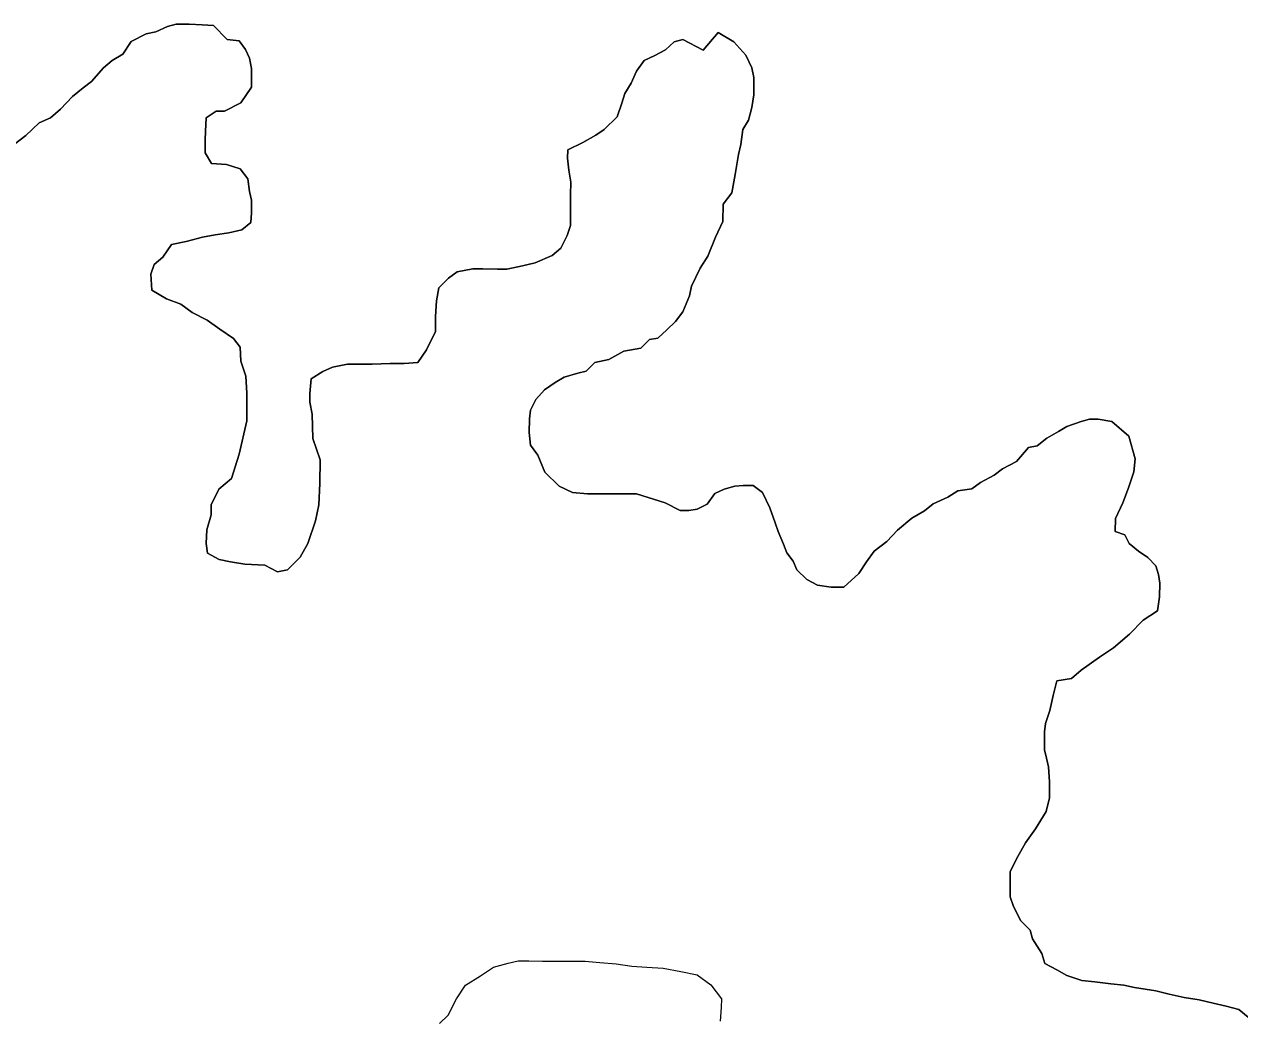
# Model space of a CAD drawing. Extents: x 553962 to 842807, y 8883888 to 9032388.
# Drawn here: x 803689.4 to 803974.4, y 9015156.4 to 9015389.8 of the extents above; entities that cross this region are included whole.
import ezdxf

# ---------------------------------------------------------------- set-up
doc = ezdxf.new("R2010")
doc.units = 0
doc.header["$LTSCALE"] = 200
for name, color, linetype, lineweight in [('23', 7, 'Continuous', 13), ('25', 7, 'Continuous', 13), ('57', 7, 'Continuous', 13)]:
    doc.layers.add(name, color=color, linetype=linetype, lineweight=lineweight)

msp = doc.modelspace()

# ---------------------------------------------------------------- linework, layer by layer
at = {"layer": '23'}
for points in [[(803731.8, 9015362.7), (803731.9, 9015364.7), (803732.1, 9015367.9), (803734.4, 9015369.4), (803736.4, 9015369.4), (803740.2, 9015371.4), (803742.7, 9015375.1), (803742.7, 9015377.1), (803742.7, 9015379.4), (803742.2, 9015381.9), (803741.3, 9015383.9), (803739.8, 9015385.9), (803737, 9015386.2), (803733.8, 9015389.5), (803731.1, 9015389.7), (803728.1, 9015389.8), (803725, 9015389.8), (803723, 9015389.3), (803720.3, 9015388), (803718, 9015387.6), (803714.5, 9015385.8), (803712.5, 9015382.8), (803710, 9015381.3), (803708, 9015379.6), (803705.2, 9015376.4), (803703.2, 9015374.9), (803700.7, 9015372.9), (803697.9, 9015369.9), (803695.6, 9015367.9), (803692.9, 9015366.7), (803689.8, 9015363.7), (803687.1, 9015361.7)], [(803948.4, 9015293.2), (803944.4, 9015296.7), (803941.2, 9015297.2), (803939.2, 9015297.2), (803937.2, 9015296.7), (803933.9, 9015295.5), (803931.9, 9015294.3), (803929.2, 9015292.8), (803926.9, 9015291), (803924.9, 9015290.6), (803922.1, 9015287.3), (803918.8, 9015285.6), (803916.8, 9015284.1), (803913.6, 9015282.4), (803911.6, 9015280.9), (803908.3, 9015280.4), (803906, 9015278.9), (803902.5, 9015277.4), (803900.5, 9015275.7), (803897.5, 9015274), (803894.2, 9015271.2), (803891.7, 9015268.5), (803888.7, 9015266.3), (803886.9, 9015263.8), (803885.1, 9015261), (803881.6, 9015257.8), (803878.6, 9015257.8), (803875.4, 9015258.3), (803872.9, 9015259.6), (803870.6, 9015261.9), (803869.7, 9015263.9), (803868.2, 9015265.9), (803867.4, 9015267.9), (803866.2, 9015270.9), (803865.5, 9015272.9), (803864.2, 9015276.4), (803862.5, 9015280), (803860.3, 9015281.7), (803858, 9015281.7), (803856, 9015281.5), (803853.5, 9015280.8), (803851.3, 9015279.8), (803849.5, 9015277.3), (803847.2, 9015276.1), (803845.2, 9015275.8), (803843.2, 9015275.8), (803839.7, 9015277.6), (803833, 9015279.7), (803825.8, 9015279.7), (803821.5, 9015279.7), (803818, 9015280), (803814.8, 9015281.5), (803811.5, 9015284.8), (803809.8, 9015288.8), (803808.1, 9015291.1), (803807.8, 9015294.1), (803807.9, 9015297.3), (803808.1, 9015299.3), (803809.4, 9015301.8), (803811.4, 9015304.1), (803813.9, 9015305.8), (803816, 9015307.1), (803819.2, 9015308), (803821.2, 9015308.5), (803823.2, 9015310.5), (803826.5, 9015311.2), (803830, 9015313.2), (803834, 9015313.9), (803836, 9015315.9), (803838, 9015316.2), (803840.1, 9015318.2), (803842.1, 9015320.1), (803843.8, 9015322.4), (803845.4, 9015326.1), (803845.9, 9015328.4), (803847.9, 9015332.6), (803849.7, 9015335.4), (803851.5, 9015339.9), (803853.2, 9015343.6), (803853.3, 9015347.6), (803855.3, 9015350.3), (803856.1, 9015354.6), (803856.9, 9015359.3), (803857.4, 9015361.6), (803857.9, 9015365.1), (803859.2, 9015367.3), (803860, 9015370.3), (803860.5, 9015373.3), (803860.5, 9015377.3), (803860, 9015379.6), (803858.6, 9015382.6), (803855.8, 9015385.7), (803852.1, 9015387.9), (803848.6, 9015383.7)], [(803848.6, 9015383.7), (803843.8, 9015386.2), (803841.8, 9015385.7), (803839.8, 9015383.8), (803837.3, 9015382.5), (803834.8, 9015381.3), (803833, 9015378.8), (803831.7, 9015376), (803830.2, 9015373.6), (803829.5, 9015371.3), (803828.4, 9015368.1), (803825.4, 9015365.1), (803823.4, 9015363.8), (803820.4, 9015362.1), (803816.9, 9015360.4), (803816.8, 9015358.4), (803817.1, 9015355.6), (803817.6, 9015352.8), (803817.5, 9015349.8), (803817.5, 9015346.3), (803817.5, 9015342.6), (803816.7, 9015340.3), (803815.2, 9015337.3), (803813.2, 9015335.6), (803809.2, 9015333.9), (803806.2, 9015333.2), (803802.6, 9015332.4), (803800.4, 9015332.4), (803796.9, 9015332.5), (803794.6, 9015332.5), (803790.9, 9015331.8), (803788.9, 9015330.3), (803786.6, 9015328), (803786.1, 9015325), (803785.8, 9015321.3), (803785.8, 9015317.8), (803783.7, 9015313.5), (803781.7, 9015310.5), (803778.5, 9015310.3), (803775.2, 9015310.3), (803771, 9015310.1), (803768.7, 9015310.1), (803765.2, 9015310.1), (803761.7, 9015309.4), (803759.4, 9015308.4), (803756.7, 9015306.7), (803756.4, 9015303.2), (803756.4, 9015301.2), (803756.9, 9015298.4), (803757.1, 9015292.7), (803758.8, 9015287.7), (803758.7, 9015282.1), (803758.5, 9015277.1), (803757.7, 9015273.4), (803755.9, 9015268.1), (803754.1, 9015264.9), (803751.1, 9015261.9), (803748.8, 9015261.4), (803745.8, 9015263), (803741.1, 9015263.2), (803737.8, 9015263.8), (803735.1, 9015264.3), (803732.4, 9015265.8), (803732.1, 9015268.1), (803732.2, 9015271.3), (803733.2, 9015274.8), (803733.2, 9015277.1), (803735, 9015280.8), (803738, 9015283.3), (803739.8, 9015289), (803741.6, 9015296.8), (803741.6, 9015303.3), (803741.4, 9015307.3), (803740.2, 9015310.8), (803740, 9015314.1), (803738.5, 9015316.1), (803735.3, 9015318.3), (803732.3, 9015320.4), (803728.8, 9015322.2), (803726.1, 9015324.2), (803722.8, 9015325.4), (803719.3, 9015327.5), (803719.1, 9015331.2), (803719.9, 9015333.5), (803721.9, 9015335.2), (803723.9, 9015338.2), (803727.4, 9015338.9), (803731.2, 9015339.9), (803734.2, 9015340.4), (803737.4, 9015340.9), (803740.4, 9015341.6), (803742.5, 9015343.3), (803742.7, 9015345.6), (803742.7, 9015348.6), (803742.2, 9015350.6), (803741.8, 9015353.6), (803740, 9015355.9), (803736.8, 9015356.9), (803733.3, 9015357.2), (803731.8, 9015359.7), (803731.8, 9015362.7)], [(803976.4, 9015157), (803974.2, 9015158.8), (803971.2, 9015159.6), (803968.2, 9015160.3), (803964.9, 9015161.1), (803961.4, 9015161.6), (803957.9, 9015162.4), (803954.7, 9015163.2), (803949.7, 9015164), (803947.2, 9015164.5), (803944.2, 9015164.8), (803940.4, 9015165.3), (803937.4, 9015165.6), (803933.9, 9015166.8), (803931.5, 9015168.1), (803928.7, 9015169.6), (803928, 9015171.9), (803925.8, 9015175.4), (803925.3, 9015177.4), (803923, 9015179.7), (803921.3, 9015183.2), (803920.6, 9015185.2), (803920.6, 9015188.4), (803920.6, 9015191.2), (803922.4, 9015194.7), (803924.2, 9015197.9), (803926.5, 9015201.2), (803929, 9015205.2), (803929.8, 9015208.4), (803929.8, 9015212.2), (803929.6, 9015215.7), (803929.1, 9015217.7), (803928.6, 9015219.7), (803928.6, 9015221.7), (803928.6, 9015223.9), (803928.9, 9015225.9), (803929.9, 9015228.9), (803930.7, 9015232.4), (803931.5, 9015235.9), (803935, 9015236.4), (803937.2, 9015238.4), (803941.5, 9015241.4), (803944.8, 9015243.6), (803948.6, 9015246.8), (803951.8, 9015250.1), (803955.1, 9015252.3), (803955.6, 9015255.6), (803955.7, 9015258.8), (803955.4, 9015260.8), (803954.7, 9015262.8), (803952.9, 9015264.8), (803950.7, 9015266.3), (803948.5, 9015268.1), (803947.5, 9015270.1), (803945.2, 9015270.9), (803945.3, 9015273.9), (803947, 9015277.6), (803948.3, 9015281.1), (803949.6, 9015284.9), (803949.9, 9015287.9), (803948.4, 9015293.2)]]:
    msp.add_lwpolyline(points, dxfattribs=at)
at = {"layer": '25'}
for points in [[(803731.8, 9015362.7), (803731.9, 9015364.7), (803732.1, 9015367.9), (803734.4, 9015369.4), (803736.4, 9015369.4), (803740.2, 9015371.4), (803742.7, 9015375.1), (803742.7, 9015377.1), (803742.7, 9015379.4), (803742.2, 9015381.9), (803741.3, 9015383.9), (803739.8, 9015385.9), (803737, 9015386.2), (803733.8, 9015389.5), (803731.1, 9015389.7), (803728.1, 9015389.8), (803725, 9015389.8), (803723, 9015389.3), (803720.3, 9015388), (803718, 9015387.6), (803714.5, 9015385.8), (803712.5, 9015382.8), (803710, 9015381.3), (803708, 9015379.6), (803705.2, 9015376.4), (803703.2, 9015374.9), (803700.7, 9015372.9), (803697.9, 9015369.9), (803695.6, 9015367.9), (803692.9, 9015366.7), (803689.8, 9015363.7), (803687.1, 9015361.7)], [(803948.4, 9015293.2), (803944.4, 9015296.7), (803941.2, 9015297.2), (803939.2, 9015297.2), (803937.2, 9015296.7), (803933.9, 9015295.5), (803931.9, 9015294.3), (803929.2, 9015292.8), (803926.9, 9015291), (803924.9, 9015290.6), (803922.1, 9015287.3), (803918.8, 9015285.6), (803916.8, 9015284.1), (803913.6, 9015282.4), (803911.6, 9015280.9), (803908.3, 9015280.4), (803906, 9015278.9), (803902.5, 9015277.4), (803900.5, 9015275.7), (803897.5, 9015274), (803894.2, 9015271.2), (803891.7, 9015268.5), (803888.7, 9015266.3), (803886.9, 9015263.8), (803885.1, 9015261), (803881.6, 9015257.8), (803878.6, 9015257.8), (803875.4, 9015258.3), (803872.9, 9015259.6), (803870.6, 9015261.9), (803869.7, 9015263.9), (803868.2, 9015265.9), (803867.4, 9015267.9), (803866.2, 9015270.9), (803865.5, 9015272.9), (803864.2, 9015276.4), (803862.5, 9015280), (803860.3, 9015281.7), (803858, 9015281.7), (803856, 9015281.5), (803853.5, 9015280.8), (803851.3, 9015279.8), (803849.5, 9015277.3), (803847.2, 9015276.1), (803845.2, 9015275.8), (803843.2, 9015275.8), (803839.7, 9015277.6), (803833, 9015279.7), (803825.8, 9015279.7), (803821.5, 9015279.7), (803818, 9015280), (803814.8, 9015281.5), (803811.5, 9015284.8), (803809.8, 9015288.8), (803808.1, 9015291.1), (803807.8, 9015294.1), (803807.9, 9015297.3), (803808.1, 9015299.3), (803809.4, 9015301.8), (803811.4, 9015304.1), (803813.9, 9015305.8), (803816, 9015307.1), (803819.2, 9015308), (803821.2, 9015308.5), (803823.2, 9015310.5), (803826.5, 9015311.2), (803830, 9015313.2), (803834, 9015313.9), (803836, 9015315.9), (803838, 9015316.2), (803840.1, 9015318.2), (803842.1, 9015320.1), (803843.8, 9015322.4), (803845.4, 9015326.1), (803845.9, 9015328.4), (803847.9, 9015332.6), (803849.7, 9015335.4), (803851.5, 9015339.9), (803853.2, 9015343.6), (803853.3, 9015347.6), (803855.3, 9015350.3), (803856.1, 9015354.6), (803856.9, 9015359.3), (803857.4, 9015361.6), (803857.9, 9015365.1), (803859.2, 9015367.3), (803860, 9015370.3), (803860.5, 9015373.3), (803860.5, 9015377.3), (803860, 9015379.6), (803858.6, 9015382.6), (803855.8, 9015385.7), (803852.1, 9015387.9), (803848.6, 9015383.7)], [(803848.6, 9015383.7), (803843.8, 9015386.2), (803841.8, 9015385.7), (803839.8, 9015383.8), (803837.3, 9015382.5), (803834.8, 9015381.3), (803833, 9015378.8), (803831.7, 9015376), (803830.2, 9015373.6), (803829.5, 9015371.3), (803828.4, 9015368.1), (803825.4, 9015365.1), (803823.4, 9015363.8), (803820.4, 9015362.1), (803816.9, 9015360.4), (803816.8, 9015358.4), (803817.1, 9015355.6), (803817.6, 9015352.8), (803817.5, 9015349.8), (803817.5, 9015346.3), (803817.5, 9015342.6), (803816.7, 9015340.3), (803815.2, 9015337.3), (803813.2, 9015335.6), (803809.2, 9015333.9), (803806.2, 9015333.2), (803802.6, 9015332.4), (803800.4, 9015332.4), (803796.9, 9015332.5), (803794.6, 9015332.5), (803790.9, 9015331.8), (803788.9, 9015330.3), (803786.6, 9015328), (803786.1, 9015325), (803785.8, 9015321.3), (803785.8, 9015317.8), (803783.7, 9015313.5), (803781.7, 9015310.5), (803778.5, 9015310.3), (803775.2, 9015310.3), (803771, 9015310.1), (803768.7, 9015310.1), (803765.2, 9015310.1), (803761.7, 9015309.4), (803759.4, 9015308.4), (803756.7, 9015306.7), (803756.4, 9015303.2), (803756.4, 9015301.2), (803756.9, 9015298.4), (803757.1, 9015292.7), (803758.8, 9015287.7), (803758.7, 9015282.1), (803758.5, 9015277.1), (803757.7, 9015273.4), (803755.9, 9015268.1), (803754.1, 9015264.9), (803751.1, 9015261.9), (803748.8, 9015261.4), (803745.8, 9015263), (803741.1, 9015263.2), (803737.8, 9015263.8), (803735.1, 9015264.3), (803732.4, 9015265.8), (803732.1, 9015268.1), (803732.2, 9015271.3), (803733.2, 9015274.8), (803733.2, 9015277.1), (803735, 9015280.8), (803738, 9015283.3), (803739.8, 9015289), (803741.6, 9015296.8), (803741.6, 9015303.3), (803741.4, 9015307.3), (803740.2, 9015310.8), (803740, 9015314.1), (803738.5, 9015316.1), (803735.3, 9015318.3), (803732.3, 9015320.4), (803728.8, 9015322.2), (803726.1, 9015324.2), (803722.8, 9015325.4), (803719.3, 9015327.5), (803719.1, 9015331.2), (803719.9, 9015333.5), (803721.9, 9015335.2), (803723.9, 9015338.2), (803727.4, 9015338.9), (803731.2, 9015339.9), (803734.2, 9015340.4), (803737.4, 9015340.9), (803740.4, 9015341.6), (803742.5, 9015343.3), (803742.7, 9015345.6), (803742.7, 9015348.6), (803742.2, 9015350.6), (803741.8, 9015353.6), (803740, 9015355.9), (803736.8, 9015356.9), (803733.3, 9015357.2), (803731.8, 9015359.7), (803731.8, 9015362.7)], [(803976.4, 9015157), (803974.2, 9015158.8), (803971.2, 9015159.6), (803968.2, 9015160.3), (803964.9, 9015161.1), (803961.4, 9015161.6), (803957.9, 9015162.4), (803954.7, 9015163.2), (803949.7, 9015164), (803947.2, 9015164.5), (803944.2, 9015164.8), (803940.4, 9015165.3), (803937.4, 9015165.6), (803933.9, 9015166.8), (803931.5, 9015168.1), (803928.7, 9015169.6), (803928, 9015171.9), (803925.8, 9015175.4), (803925.3, 9015177.4), (803923, 9015179.7), (803921.3, 9015183.2), (803920.6, 9015185.2), (803920.6, 9015188.4), (803920.6, 9015191.2), (803922.4, 9015194.7), (803924.2, 9015197.9), (803926.5, 9015201.2), (803929, 9015205.2), (803929.8, 9015208.4), (803929.8, 9015212.2), (803929.6, 9015215.7), (803929.1, 9015217.7), (803928.6, 9015219.7), (803928.6, 9015221.7), (803928.6, 9015223.9), (803928.9, 9015225.9), (803929.9, 9015228.9), (803930.7, 9015232.4), (803931.5, 9015235.9), (803935, 9015236.4), (803937.2, 9015238.4), (803941.5, 9015241.4), (803944.8, 9015243.6), (803948.6, 9015246.8), (803951.8, 9015250.1), (803955.1, 9015252.3), (803955.6, 9015255.6), (803955.7, 9015258.8), (803955.4, 9015260.8), (803954.7, 9015262.8), (803952.9, 9015264.8), (803950.7, 9015266.3), (803948.5, 9015268.1), (803947.5, 9015270.1), (803945.2, 9015270.9), (803945.3, 9015273.9), (803947, 9015277.6), (803948.3, 9015281.1), (803949.6, 9015284.9), (803949.9, 9015287.9), (803948.4, 9015293.2)], [(803786.8, 9015155.5), (803788.8, 9015157.5), (803790.8, 9015161.3), (803792.9, 9015164.5), (803796.4, 9015166.7), (803799.4, 9015168.7), (803802.9, 9015169.7), (803805.2, 9015170.2), (803807.7, 9015170.2), (803810.9, 9015170.1), (803814.9, 9015170.1), (803818.4, 9015170.1), (803820.9, 9015170.1), (803824.4, 9015169.8), (803828.2, 9015169.5), (803831.9, 9015169), (803835.4, 9015168.7), (803839.2, 9015168.5), (803843.4, 9015167.7), (803847.2, 9015166.9), (803850.4, 9015164.6), (803852.9, 9015161.3), (803852.8, 9015159.3), (803852.6, 9015156.1)]]:
    msp.add_lwpolyline(points, dxfattribs=at)
at = {"layer": '57'}
for points in [[(803687.1, 9015361.7), (803689.8, 9015363.7), (803692.9, 9015366.7), (803695.6, 9015367.9), (803697.9, 9015369.9), (803700.7, 9015372.9), (803703.2, 9015374.9), (803705.2, 9015376.4), (803708, 9015379.6), (803710, 9015381.3), (803712.5, 9015382.8), (803714.5, 9015385.8), (803718, 9015387.6), (803720.3, 9015388), (803723, 9015389.3), (803725, 9015389.8), (803728.1, 9015389.8), (803731.1, 9015389.7), (803733.8, 9015389.5), (803737, 9015386.2), (803739.8, 9015385.9), (803741.3, 9015383.9), (803742.2, 9015381.9), (803742.7, 9015379.4), (803742.7, 9015377.1), (803742.7, 9015375.1), (803740.2, 9015371.4), (803736.4, 9015369.4), (803734.4, 9015369.4), (803732.1, 9015367.9), (803731.9, 9015364.7), (803731.8, 9015362.7)], [(803848.6, 9015383.7), (803852.1, 9015387.9), (803855.8, 9015385.7), (803858.6, 9015382.6), (803860, 9015379.6), (803860.5, 9015377.3), (803860.5, 9015373.3), (803860, 9015370.3), (803859.2, 9015367.3), (803857.9, 9015365.1), (803857.4, 9015361.6), (803856.9, 9015359.3), (803856.1, 9015354.6), (803855.3, 9015350.3), (803853.3, 9015347.6), (803853.2, 9015343.6), (803851.5, 9015339.9), (803849.7, 9015335.4), (803847.9, 9015332.6), (803845.9, 9015328.4), (803845.4, 9015326.1), (803843.8, 9015322.4), (803842.1, 9015320.1), (803840.1, 9015318.2), (803838, 9015316.2), (803836, 9015315.9), (803834, 9015313.9), (803830, 9015313.2), (803826.5, 9015311.2), (803823.2, 9015310.5), (803821.2, 9015308.5), (803819.2, 9015308), (803816, 9015307.1), (803813.9, 9015305.8), (803811.4, 9015304.1), (803809.4, 9015301.8), (803808.1, 9015299.3), (803807.9, 9015297.3), (803807.8, 9015294.1), (803808.1, 9015291.1), (803809.8, 9015288.8), (803811.5, 9015284.8), (803814.8, 9015281.5), (803818, 9015280), (803821.5, 9015279.7), (803825.8, 9015279.7), (803833, 9015279.7), (803839.7, 9015277.6), (803843.2, 9015275.8), (803845.2, 9015275.8), (803847.2, 9015276.1), (803849.5, 9015277.3), (803851.3, 9015279.8), (803853.5, 9015280.8), (803856, 9015281.5), (803858, 9015281.7), (803860.3, 9015281.7), (803862.5, 9015280), (803864.2, 9015276.4), (803865.5, 9015272.9), (803866.2, 9015270.9), (803867.4, 9015267.9), (803868.2, 9015265.9), (803869.7, 9015263.9), (803870.6, 9015261.9), (803872.9, 9015259.6), (803875.4, 9015258.3), (803878.6, 9015257.8), (803881.6, 9015257.8), (803885.1, 9015261), (803886.9, 9015263.8), (803888.7, 9015266.3), (803891.7, 9015268.5), (803894.2, 9015271.2), (803897.5, 9015274), (803900.5, 9015275.7), (803902.5, 9015277.4), (803906, 9015278.9), (803908.3, 9015280.4), (803911.6, 9015280.9), (803913.6, 9015282.4), (803916.8, 9015284.1), (803918.8, 9015285.6), (803922.1, 9015287.3), (803924.9, 9015290.6), (803926.9, 9015291), (803929.2, 9015292.8), (803931.9, 9015294.3), (803933.9, 9015295.5), (803937.2, 9015296.7), (803939.2, 9015297.2), (803941.2, 9015297.2), (803944.4, 9015296.7), (803948.4, 9015293.2)], [(803731.8, 9015362.7), (803731.8, 9015359.7), (803733.3, 9015357.2), (803736.8, 9015356.9), (803740, 9015355.9), (803741.8, 9015353.6), (803742.2, 9015350.6), (803742.7, 9015348.6), (803742.7, 9015345.6), (803742.5, 9015343.3), (803740.4, 9015341.6), (803737.4, 9015340.9), (803734.2, 9015340.4), (803731.2, 9015339.9), (803727.4, 9015338.9), (803723.9, 9015338.2), (803721.9, 9015335.2), (803719.9, 9015333.5), (803719.1, 9015331.2), (803719.3, 9015327.5), (803722.8, 9015325.4), (803726.1, 9015324.2), (803728.8, 9015322.2), (803732.3, 9015320.4), (803735.3, 9015318.3), (803738.5, 9015316.1), (803740, 9015314.1), (803740.2, 9015310.8), (803741.4, 9015307.3), (803741.6, 9015303.3), (803741.6, 9015296.8), (803739.8, 9015289), (803738, 9015283.3), (803735, 9015280.8), (803733.2, 9015277.1), (803733.2, 9015274.8), (803732.2, 9015271.3), (803732.1, 9015268.1), (803732.4, 9015265.8), (803735.1, 9015264.3), (803737.8, 9015263.8), (803741.1, 9015263.2), (803745.8, 9015263), (803748.8, 9015261.4), (803751.1, 9015261.9), (803754.1, 9015264.9), (803755.9, 9015268.1), (803757.7, 9015273.4), (803758.5, 9015277.1), (803758.7, 9015282.1), (803758.8, 9015287.7), (803757.1, 9015292.7), (803756.9, 9015298.4), (803756.4, 9015301.2), (803756.4, 9015303.2), (803756.7, 9015306.7), (803759.4, 9015308.4), (803761.7, 9015309.4), (803765.2, 9015310.1), (803768.7, 9015310.1), (803771, 9015310.1), (803775.2, 9015310.3), (803778.5, 9015310.3), (803781.7, 9015310.5), (803783.7, 9015313.5), (803785.8, 9015317.8), (803785.8, 9015321.3), (803786.1, 9015325), (803786.6, 9015328), (803788.9, 9015330.3), (803790.9, 9015331.8), (803794.6, 9015332.5), (803796.9, 9015332.5), (803800.4, 9015332.4), (803802.6, 9015332.4), (803806.2, 9015333.2), (803809.2, 9015333.9), (803813.2, 9015335.6), (803815.2, 9015337.3), (803816.7, 9015340.3), (803817.5, 9015342.6), (803817.5, 9015346.3), (803817.5, 9015349.8), (803817.6, 9015352.8), (803817.1, 9015355.6), (803816.8, 9015358.4), (803816.9, 9015360.4), (803820.4, 9015362.1), (803823.4, 9015363.8), (803825.4, 9015365.1), (803828.4, 9015368.1), (803829.5, 9015371.3), (803830.2, 9015373.6), (803831.7, 9015376), (803833, 9015378.8), (803834.8, 9015381.3), (803837.3, 9015382.5), (803839.8, 9015383.8), (803841.8, 9015385.7), (803843.8, 9015386.2), (803848.6, 9015383.7)], [(803948.4, 9015293.2), (803949.9, 9015287.9), (803949.6, 9015284.9), (803948.3, 9015281.1), (803947, 9015277.6), (803945.3, 9015273.9), (803945.2, 9015270.9), (803947.5, 9015270.1), (803948.5, 9015268.1), (803950.7, 9015266.3), (803952.9, 9015264.8), (803954.7, 9015262.8), (803955.4, 9015260.8), (803955.7, 9015258.8), (803955.6, 9015255.6), (803955.1, 9015252.3), (803951.8, 9015250.1), (803948.6, 9015246.8), (803944.8, 9015243.6), (803941.5, 9015241.4), (803937.2, 9015238.4), (803935, 9015236.4), (803931.5, 9015235.9), (803930.7, 9015232.4), (803929.9, 9015228.9), (803928.9, 9015225.9), (803928.6, 9015223.9), (803928.6, 9015221.7), (803928.6, 9015219.7), (803929.1, 9015217.7), (803929.6, 9015215.7), (803929.8, 9015212.2), (803929.8, 9015208.4), (803929, 9015205.2), (803926.5, 9015201.2), (803924.2, 9015197.9), (803922.4, 9015194.7), (803920.6, 9015191.2), (803920.6, 9015188.4), (803920.6, 9015185.2), (803921.3, 9015183.2), (803923, 9015179.7), (803925.3, 9015177.4), (803925.8, 9015175.4), (803928, 9015171.9), (803928.7, 9015169.6), (803931.5, 9015168.1), (803933.9, 9015166.8), (803937.4, 9015165.6), (803940.4, 9015165.3), (803944.2, 9015164.8), (803947.2, 9015164.5), (803949.7, 9015164), (803954.7, 9015163.2), (803957.9, 9015162.4), (803961.4, 9015161.6), (803964.9, 9015161.1), (803968.2, 9015160.3), (803971.2, 9015159.6), (803974.2, 9015158.8), (803976.4, 9015157)]]:
    msp.add_lwpolyline(points, dxfattribs=at)

doc.saveas('drawing.dxf')
